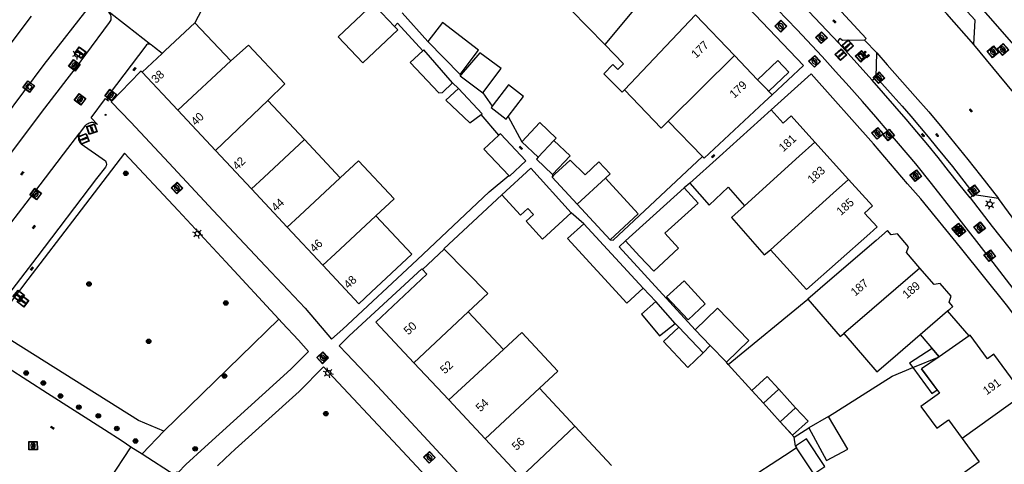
# Model space of a CAD drawing. Header units: metres. Extents: x 93870 to 95789, y 463036 to 464040.
# Tile 298 of 344: x 95510 to 95628, y 463146 to 463200. Entities that reach past the tile are written whole.
import ezdxf
from ezdxf.enums import TextEntityAlignment as Align

# ---------------------------------------------------------------- set-up
doc = ezdxf.new("R2010")
doc.units = ezdxf.units.M
doc.header["$LTSCALE"] = 25.4
for name, color, linetype in [('B_BEBOUWINGSGRENS_0', 1, 'Continuous'), ('B_LUIFEL_1', 200, 'Continuous'), ('B_TUSSENMUUR_0', 7, 'Continuous'), ('G_GRENS_ALGEMEEN_0', 7, 'Continuous'), ('Q_BOOM_0', 3, 'Continuous'), ('Q_BRANDKRAAN_0', 5, 'Continuous'), ('Q_CAI-KAST_0', 10, 'Continuous'), ('Q_INSPECTIE_OF_RIOOLPUT_0', 253, 'Continuous'), ('Q_KOLK_0', 254, 'Continuous'), ('Q_LICHTMAST_0', 2, 'Continuous'), ('Q_OPLAADPAAL_0', 7, 'Continuous'), ('Q_PORTAAL_0', 7, 'Continuous'), ('Q_VERKEERSBORDPAAL_0', 40, 'Continuous'), ('Q_WATERLEIDINGPUT_0', 5, 'Continuous'), ('Q_WEGWIJZER_0', 7, 'Continuous'), ('S_GBKN_SYMBOOL_GV_GROOT_0', 7, 'Continuous'), ('S_GBKN_SYMBOOL_OV_GROOT_0', 7, 'Continuous'), ('T_CULTUURGRENS_0', 76, 'Continuous'), ('T_HEK_0', 57, 'Continuous'), ('V_WEGGRENS_0', 7, 'Continuous'), ('Z_GBKN_HUISNUMMER_0', 252, 'Continuous')]:
    doc.layers.add(name, color=color, linetype=linetype)
doc.layers.add('Q_PAAL_STEEN_0', color=7, linetype='Continuous', true_color=0xa97373)
doc.layers.add('Q_PAALTJE_0', color=7, linetype='Continuous', true_color=0x666666)

# ---------------------------------------------------------------- blocks, each defined once
blk = doc.blocks.new('Q_WEGWIJZER')
for points in [[(-0.5, 0.5), (0.5, 0.5), (0.5, -0.5), (-0.5, -0.5)], [(-0.37, 0.22), (0.36, 0.22), (0.36, -0.21), (-0.37, -0.21)]]:
    blk.add_lwpolyline(points, close=True)
for points in [[(-0.44, 0.46), (0.44, 0.46, -0.414214), (0.46, 0.44), (0.46, -0.44, -0.414214), (0.44, -0.46), (-0.44, -0.46, -0.414214), (-0.46, -0.44), (-0.46, 0.44), (-0.46, 0.44), (-0.46, 0.45), (-0.46, 0.45), (-0.46, 0.45), (-0.46, 0.45), (-0.46, 0.45), (-0.46, 0.45), (-0.46, 0.46), (-0.46, 0.46), (-0.46, 0.46), (-0.45, 0.46), (-0.45, 0.46), (-0.45, 0.46), (-0.45, 0.46), (-0.45, 0.46), (-0.45, 0.46), (-0.44, 0.46), (-0.44, 0.46)], [(-0.29, 0.16), (0.28, 0.16, -0.414214), (0.3, 0.14), (0.3, -0.13, -0.414214), (0.28, -0.16), (-0.29, -0.16, -0.414214), (-0.31, -0.13), (-0.31, 0.14), (-0.31, 0.14), (-0.31, 0.14), (-0.31, 0.14), (-0.31, 0.15), (-0.31, 0.15), (-0.31, 0.15), (-0.3, 0.15), (-0.3, 0.15), (-0.3, 0.15), (-0.3, 0.16), (-0.3, 0.16), (-0.3, 0.16), (-0.3, 0.16), (-0.29, 0.16), (-0.29, 0.16), (-0.29, 0.16), (-0.29, 0.16), (-0.29, 0.16)]]:
    blk.add_lwpolyline(points, format="xyb")
blk = doc.blocks.new('Q_OPLAADPAAL')
for points in [[(-0.5, 0.5), (0.5, 0.5), (0.5, -0.5), (-0.5, -0.5)], [(-0.08, 0.33), (0.07, 0.33), (0.07, -0.33), (-0.08, -0.33)]]:
    blk.add_lwpolyline(points, close=True)
blk.add_lwpolyline([(-0.44, 0.46), (0.44, 0.46, -0.414214), (0.46, 0.44), (0.46, -0.44, -0.414214), (0.44, -0.46), (-0.44, -0.46, -0.414214), (-0.46, -0.44), (-0.46, 0.44), (-0.46, 0.44), (-0.46, 0.45), (-0.46, 0.45), (-0.46, 0.45), (-0.46, 0.45), (-0.46, 0.45), (-0.46, 0.45), (-0.46, 0.46), (-0.46, 0.46), (-0.46, 0.46), (-0.45, 0.46), (-0.45, 0.46), (-0.45, 0.46), (-0.45, 0.46), (-0.45, 0.46), (-0.45, 0.46), (-0.44, 0.46), (-0.44, 0.46)], format="xyb")
blk = doc.blocks.new('Q_CAI-KAST')
for points in [[(-0.5, 0.5), (0.5, 0.5), (0.5, -0.5), (-0.5, -0.5)], [(-0.26, 0.26), (0.25, 0.26), (0.25, 0.19), (-0.26, 0.19)], [(-0.26, 0.11), (0.25, 0.11), (0.25, -0.33), (-0.26, -0.33)]]:
    blk.add_lwpolyline(points, close=True)
blk.add_lwpolyline([(-0.44, 0.46), (0.44, 0.46, -0.414214), (0.46, 0.44), (0.46, -0.44, -0.414214), (0.44, -0.46), (-0.44, -0.46, -0.414214), (-0.46, -0.44), (-0.46, 0.44), (-0.46, 0.44), (-0.46, 0.45), (-0.46, 0.45), (-0.46, 0.45), (-0.46, 0.45), (-0.46, 0.45), (-0.46, 0.45), (-0.46, 0.46), (-0.46, 0.46), (-0.46, 0.46), (-0.45, 0.46), (-0.45, 0.46), (-0.45, 0.46), (-0.45, 0.46), (-0.45, 0.46), (-0.45, 0.46), (-0.44, 0.46), (-0.44, 0.46)], format="xyb")
blk.add_circle((-0.18, -0.03), 0.0354)
blk = doc.blocks.new('Q_LICHTMAST')
for points in [[(-0.26, 0.15), (-0.52, 0.3)], [(0, 0.3), (0, 0.6)], [(0.26, 0.15), (0.52, 0.3)], [(-0.26, -0.15), (-0.52, -0.3)], [(0, -0.3), (0, -0.6)], [(0.26, -0.15), (0.52, -0.3)]]:
    blk.add_lwpolyline(points)
blk.add_circle((0, 0), 0.3)
blk = doc.blocks.new('Q_PORTAAL')
for points in [[(-0.36, 0.2), (-0.21, 0.2), (-0.21, -0.2), (-0.36, -0.2), (-0.36, 0.2)], [(-0.14, 0.19), (0.14, 0.19), (0.14, 0.1), (-0.14, 0.1), (-0.14, 0.19)], [(0.21, 0.2), (0.36, 0.2), (0.36, -0.2), (0.21, -0.2), (0.21, 0.2)]]:
    blk.add_lwpolyline(points)
blk = doc.blocks.new('Q_VERKEERSBORDPAAL')
for points in [[(-0.5, 0.5), (0.5, 0.5), (0.5, -0.5), (-0.5, -0.5)], [(-0.08, 0.33), (0.07, 0.33), (0.07, -0.33), (-0.08, -0.33)]]:
    blk.add_lwpolyline(points, close=True)
blk.add_lwpolyline([(-0.44, 0.46), (0.44, 0.46, -0.414214), (0.46, 0.44), (0.46, -0.44, -0.414214), (0.44, -0.46), (-0.44, -0.46, -0.414214), (-0.46, -0.44), (-0.46, 0.44), (-0.46, 0.44), (-0.46, 0.45), (-0.46, 0.45), (-0.46, 0.45), (-0.46, 0.45), (-0.46, 0.45), (-0.46, 0.45), (-0.46, 0.46), (-0.46, 0.46), (-0.46, 0.46), (-0.45, 0.46), (-0.45, 0.46), (-0.45, 0.46), (-0.45, 0.46), (-0.45, 0.46), (-0.45, 0.46), (-0.44, 0.46), (-0.44, 0.46)], format="xyb")
blk = doc.blocks.new('Q_PAAL_STEEN')
for points in [[(-0.5, 0.5), (0.5, 0.5), (0.5, -0.5), (-0.5, -0.5)], [(-0.08, 0.33), (0.07, 0.33), (0.07, -0.33), (-0.08, -0.33)]]:
    blk.add_lwpolyline(points, close=True)
blk.add_lwpolyline([(-0.44, 0.46), (0.44, 0.46, -0.414214), (0.46, 0.44), (0.46, -0.44, -0.414214), (0.44, -0.46), (-0.44, -0.46, -0.414214), (-0.46, -0.44), (-0.46, 0.44), (-0.46, 0.44), (-0.46, 0.45), (-0.46, 0.45), (-0.46, 0.45), (-0.46, 0.45), (-0.46, 0.45), (-0.46, 0.45), (-0.46, 0.46), (-0.46, 0.46), (-0.46, 0.46), (-0.45, 0.46), (-0.45, 0.46), (-0.45, 0.46), (-0.45, 0.46), (-0.45, 0.46), (-0.45, 0.46), (-0.44, 0.46), (-0.44, 0.46)], format="xyb")
blk = doc.blocks.new('Q_PAALTJE')
at = {"color": 251, "true_color": 0x666666, "xscale": 0.1, "yscale": 0.1, "zscale": 0.01}
blk.add_blockref('Q_PAAL_STEEN', (0, 0), dxfattribs=at)
blk = doc.blocks.new('Q_KOLK')
blk.add_lwpolyline([(-0.5, 0.5), (0.5, 0.5), (0.5, -0.5), (-0.5, -0.5)], close=True)
for points in [[(-0.44, 0.46), (0.44, 0.46, -0.414214), (0.46, 0.44), (0.46, -0.44, -0.414214), (0.44, -0.46), (-0.44, -0.46, -0.414214), (-0.46, -0.44), (-0.46, 0.44, -0.414214), (-0.44, 0.46)], [(-0.34, 0.1, 0.380426), (-0.28, -0.18)], [(-0.01, 0.27, 0.240218), (-0.34, 0.1)], [(-0.19, 0.04, 0.853344), (-0.19, -0.03)], [(0.33, 0.11, 0.240191), (-0.01, 0.27)], [(0.18, -0.03, 0.849746), (0.18, 0.04)], [(0.27, -0.18, 0.380426), (0.33, 0.11)], [(-0.28, -0.18, 0.148452), (0.01, -0.26)], [(0.01, -0.26, 0.131742), (0.27, -0.18)]]:
    blk.add_lwpolyline(points, format="xyb")
for points in [[(-0.19, 0.04), (0.18, 0.04)], [(0.18, -0.03), (-0.19, -0.03)]]:
    blk.add_lwpolyline(points)
blk = doc.blocks.new('Q_WATERLEIDINGPUT')
blk.add_lwpolyline([(-0.5, 0.5), (0.5, 0.5), (0.5, -0.5), (-0.5, -0.5)], close=True)
for points in [[(-0.44, 0.46), (0.44, 0.46, -0.414214), (0.46, 0.44), (0.46, -0.44, -0.414214), (0.44, -0.46), (-0.44, -0.46, -0.414214), (-0.46, -0.44), (-0.46, 0.44), (-0.46, 0.44), (-0.46, 0.45), (-0.46, 0.45), (-0.46, 0.45), (-0.46, 0.45), (-0.46, 0.45), (-0.46, 0.45), (-0.46, 0.46), (-0.46, 0.46), (-0.46, 0.46), (-0.45, 0.46), (-0.45, 0.46), (-0.45, 0.46), (-0.45, 0.46), (-0.45, 0.46), (-0.45, 0.46), (-0.44, 0.46), (-0.44, 0.46)], [(-0.34, 0.1, 0.380426), (-0.28, -0.18)], [(-0.01, 0.27, 0.240218), (-0.34, 0.1)], [(-0.19, 0.04, 0.853344), (-0.19, -0.03)], [(0.33, 0.11, 0.240191), (-0.01, 0.27)], [(0.18, -0.03, 0.849746), (0.18, 0.04)], [(0.27, -0.18, 0.380426), (0.33, 0.11)], [(-0.28, -0.18, 0.148452), (0.01, -0.26)], [(0.01, -0.26, 0.131742), (0.27, -0.18)]]:
    blk.add_lwpolyline(points, format="xyb")
for points in [[(-0.19, 0.04), (0.18, 0.04)], [(0.18, -0.03), (-0.19, -0.03)]]:
    blk.add_lwpolyline(points)
blk = doc.blocks.new('Q_INSPECTIE_OF_RIOOLPUT')
blk.add_lwpolyline([(-0.5, 0.5), (0.5, 0.5), (0.5, -0.5), (-0.5, -0.5)], close=True)
for points in [[(-0.44, 0.46), (0.44, 0.46, -0.414214), (0.46, 0.44), (0.46, -0.44, -0.414214), (0.44, -0.46), (-0.44, -0.46, -0.414214), (-0.46, -0.44), (-0.46, 0.44), (-0.46, 0.44), (-0.46, 0.45), (-0.46, 0.45), (-0.46, 0.45), (-0.46, 0.45), (-0.46, 0.45), (-0.46, 0.45), (-0.46, 0.46), (-0.46, 0.46), (-0.46, 0.46), (-0.45, 0.46), (-0.45, 0.46), (-0.45, 0.46), (-0.45, 0.46), (-0.45, 0.46), (-0.45, 0.46), (-0.44, 0.46), (-0.44, 0.46)], [(-0.34, 0.1, 0.380426), (-0.28, -0.18)], [(-0.01, 0.27, 0.240218), (-0.34, 0.1)], [(-0.19, 0.04, 0.853344), (-0.19, -0.03)], [(0.33, 0.11, 0.240191), (-0.01, 0.27)], [(0.18, -0.03, 0.849746), (0.18, 0.04)], [(0.27, -0.18, 0.380426), (0.33, 0.11)], [(-0.28, -0.18, 0.148452), (0.01, -0.26)], [(0.01, -0.26, 0.131742), (0.27, -0.18)]]:
    blk.add_lwpolyline(points, format="xyb")
for points in [[(-0.19, 0.04), (0.18, 0.04)], [(0.18, -0.03), (-0.19, -0.03)]]:
    blk.add_lwpolyline(points)
blk = doc.blocks.new('Q_BRANDKRAAN')
blk.add_lwpolyline([(-0.5, 0.5), (0.5, 0.5), (0.5, -0.5), (-0.5, -0.5)], close=True)
for points in [[(-0.44, 0.46), (0.44, 0.46, -0.414214), (0.46, 0.44), (0.46, -0.44, -0.414214), (0.44, -0.46), (-0.44, -0.46, -0.414214), (-0.46, -0.44), (-0.46, 0.44), (-0.46, 0.44), (-0.46, 0.45), (-0.46, 0.45), (-0.46, 0.45), (-0.46, 0.45), (-0.46, 0.45), (-0.46, 0.45), (-0.46, 0.46), (-0.46, 0.46), (-0.46, 0.46), (-0.45, 0.46), (-0.45, 0.46), (-0.45, 0.46), (-0.45, 0.46), (-0.45, 0.46), (-0.45, 0.46), (-0.44, 0.46), (-0.44, 0.46)], [(-0.34, 0.1, 0.380426), (-0.28, -0.18)], [(-0.01, 0.27, 0.240218), (-0.34, 0.1)], [(-0.19, 0.04, 0.853344), (-0.19, -0.03)], [(0.33, 0.11, 0.240191), (-0.01, 0.27)], [(0.18, -0.03, 0.849746), (0.18, 0.04)], [(0.27, -0.18, 0.380426), (0.33, 0.11)], [(-0.28, -0.18, 0.148452), (0.01, -0.26)], [(0.01, -0.26, 0.131742), (0.27, -0.18)]]:
    blk.add_lwpolyline(points, format="xyb")
for points in [[(-0.19, 0.04), (0.18, 0.04)], [(0.18, -0.03), (-0.19, -0.03)]]:
    blk.add_lwpolyline(points)
blk = doc.blocks.new('Q_BOOM')
for radius in [0.27, 0.18, 0.09]:
    blk.add_circle((0, 0), radius)
blk = doc.blocks.new('S_GBKN_SYMBOOL_GV_GROOT')
for points in [[(-0.1875, 0.03125), (-0.09375, 0.09375)], [(-0.1875, -0.0625), (0.0625, 0.09375)], [(-0.1875, 0.09375), (0.125, -0.09375)], [(-0.1875, 0), (-0.03125, -0.09375)], [(-0.125, -0.09375), (0.1875, 0.09375)], [(-0.0625, 0.09375), (0.1875, -0.0625)], [(0.03125, -0.09375), (0.1875, 0)], [(0.09375, 0.09375), (0.1875, 0.03125)]]:
    blk.add_lwpolyline(points)
blk = doc.blocks.new('S_GBKN_SYMBOOL_OV_GROOT')
for points in [[(-0.21875, 0.0625), (0.21875, 0.0625)], [(-0.21875, 0), (0.21875, 0)], [(-0.1875, 0.0625), (-0.1875, 0)], [(-0.125, 0.09375), (-0.125, 0.0625)], [(-0.125, 0), (-0.125, -0.0625)], [(-0.0625, 0.0625), (-0.0625, 0)], [(0, 0.09375), (0, 0.0625)], [(0, 0), (0, -0.0625)], [(0.0625, 0.0625), (0.0625, 0)], [(0.125, 0.09375), (0.125, 0.0625)], [(0.125, 0), (0.125, -0.0625)], [(0.1875, 0.0625), (0.1875, 0)], [(-0.21875, -0.0625), (0.21875, -0.0625)], [(-0.1875, -0.0625), (-0.1875, -0.09375)], [(-0.0625, -0.0625), (-0.0625, -0.09375)], [(0.0625, -0.0625), (0.0625, -0.09375)], [(0.1875, -0.0625), (0.1875, -0.09375)]]:
    blk.add_lwpolyline(points)

msp = doc.modelspace()

# ---------------------------------------------------------------- linework, layer by layer
at = {"layer": 'B_BEBOUWINGSGRENS_0'}
for p, q in [((95554.53, 463198.74), (95552.25, 463201.16)), ((95575.68, 463200.76), (95579.74, 463196.59)), ((95507.17, 463194.98), (95510.96, 463200)), ((95595.28, 463195.28), (95590.62, 463200.15)), ((95534.87, 463194.61), (95530.57, 463199.2)), ((95558.51, 463196.94), (95562.37, 463193)), ((95526.63, 463195.51), (95524.23, 463193.27)), ((95598.06, 463192.36), (95595.28, 463195.28)), ((95565.1, 463190.8), (95567.3, 463193.71)), ((95524.23, 463193.27), (95528.51, 463188.69)), ((95562.4, 463192.81), (95565.1, 463190.8)), ((95598.66, 463191.74), (95598.06, 463192.36)), ((95599.79, 463190.56), (95598.66, 463191.74)), ((95598.84, 463189.67), (95599.79, 463190.56)), ((95543.7, 463185.18), (95539.3, 463189.88)), ((95528.51, 463188.69), (95533.05, 463183.85)), ((95587.35, 463187.39), (95591.47, 463183.13)), ((95548, 463180.59), (95543.7, 463185.18)), ((95573.63, 463185.04), (95571.76, 463183.04)), ((95608.98, 463180.38), (95604.91, 463184.87)), ((95533.05, 463183.85), (95537.37, 463179.24)), ((95573.42, 463180.66), (95576.41, 463177.41)), ((95537.37, 463179.24), (95541.65, 463174.66)), ((95589.26, 463179.39), (95582.22, 463173.02)), ((95552.27, 463176.02), (95554.47, 463178.07)), ((95576.41, 463177.41), (95580.36, 463173.12)), ((95556.59, 463171.41), (95552.27, 463176.02)), ((95584.32, 463167.34), (95577.21, 463175.07)), ((95541.65, 463174.66), (95545.92, 463170.1)), ((95560.47, 463172.01), (95557.87, 463169.56)), ((95588.17, 463163.08), (95585.86, 463165.75)), ((95567.58, 463159.96), (95563.36, 463164.49)), ((95617.55, 463161.77), (95620.84, 463164.6)), ((95623.43, 463161.6), (95620.84, 463164.6)), ((95591.52, 463159.56), (95588.63, 463162.65)), ((95590.56, 463162.34), (95592.37, 463160.46)), ((95617.55, 463161.77), (95619.83, 463159.11)), ((95623.43, 463161.6), (95619.83, 463159.11)), ((95592.37, 463160.46), (95594.32, 463158.44)), ((95556.84, 463158.37), (95561.01, 463153.92)), ((95619.83, 463159.11), (95617.74, 463157.67)), ((95576.15, 463150.78), (95571.9, 463155.33)), ((95597.35, 463155.06), (95598.75, 463153.52)), ((95602.62, 463152.99), (95600.6, 463155.21)), ((95561.01, 463153.92), (95565.38, 463149.25)), ((95598.75, 463153.52), (95600.77, 463151.31)), ((95600.77, 463151.31), (95602.62, 463152.99)), ((95606.58, 463151.94), (95604.2, 463150.56)), ((95580.53, 463146.07), (95576.15, 463150.78)), ((95565.38, 463149.25), (95569.66, 463144.67)), ((95602.59, 463148.38), (95602.72, 463148.18))]:
    msp.add_line(p, q, dxfattribs=at)
for points in [[(95552.25, 463201.16), (95551.95, 463201.47), (95547.77, 463197.52), (95550.73, 463194.39), (95554.91, 463198.34), (95554.53, 463198.74)], [(95530.57, 463199.2), (95527.01, 463195.87), (95526.63, 463195.51)], [(95562.37, 463193), (95564.59, 463195.92), (95560.25, 463199.23), (95558.51, 463196.94)], [(95539.3, 463189.88), (95541.36, 463191.86), (95536.99, 463196.51), (95534.87, 463194.61)], [(95561.48, 463191.98), (95558.02, 463195.95), (95557.9, 463195.84)], [(95579.74, 463196.59), (95581.99, 463194.28), (95581.29, 463193.59), (95580.71, 463194.18), (95579.6, 463193.05), (95581.83, 463190.87), (95582.08, 463191.15)], [(95557.9, 463195.84), (95556.39, 463194.41), (95559.82, 463190.79), (95560.27, 463190.82), (95561.48, 463191.98)], [(95567.3, 463193.71), (95564.73, 463195.6), (95562.5, 463193), (95562.4, 463192.81)], [(95562.17, 463191.31), (95560.67, 463189.91), (95563.54, 463187.17), (95564.91, 463188.17)], [(95564.91, 463188.17), (95565.04, 463188.27), (95562.17, 463191.31)], [(95568.15, 463187.95), (95569.99, 463190.35), (95568.19, 463191.73), (95566.23, 463189.17)], [(95582.08, 463191.15), (95586.51, 463186.55), (95587.35, 463187.39)], [(95566.23, 463189.17), (95566.1, 463189), (95567.89, 463187.62), (95568.15, 463187.95)], [(95591.47, 463183.13), (95591.66, 463182.93), (95598.84, 463189.67)], [(95599.67, 463188.75), (95593.48, 463183.15), (95589.92, 463179.93)], [(95604.91, 463184.87), (95602.07, 463188.01), (95601.12, 463187.14), (95599.67, 463188.75)], [(95567.04, 463185.7), (95565.24, 463184), (95568.22, 463180.84)], [(95568.22, 463180.84), (95568.3, 463180.76), (95570.27, 463182.62), (95567.21, 463185.86), (95567.04, 463185.7)], [(95573.48, 463180.99), (95575.57, 463183.23), (95573.63, 463185.04)], [(95571.76, 463183.04), (95571.54, 463182.81), (95573.48, 463180.99)], [(95554.47, 463178.07), (95550.19, 463182.63), (95548, 463180.59)], [(95579.81, 463180.53), (95580.38, 463181.06), (95579.02, 463182.49), (95577.37, 463180.94), (95575.58, 463182.68), (95573.74, 463181.01), (95573.42, 463180.66)], [(95575.71, 463176.38), (95570.85, 463181.72), (95567.37, 463178.55)], [(95580.36, 463173.12), (95583.75, 463176.25), (95579.81, 463180.53)], [(95589.92, 463179.93), (95592.26, 463177.31), (95594.54, 463179.45), (95596.51, 463177.2)], [(95612.42, 463174.7), (95610.89, 463176.34), (95611.85, 463177.21), (95608.98, 463180.38)], [(95567.37, 463178.55), (95569.61, 463176.1), (95570.5, 463176.9), (95571.17, 463176.17), (95570.29, 463175.36), (95572.26, 463173.2), (95575.71, 463176.38)], [(95582.22, 463173.02), (95583.89, 463171.18), (95585.61, 463169.39), (95588.56, 463172.15), (95586.93, 463173.93), (95590.93, 463177.55), (95589.26, 463179.39)], [(95596.51, 463177.2), (95594.92, 463175.82), (95598.86, 463171.32), (95599.6, 463171.94)], [(95577.21, 463175.07), (95575.26, 463173.28), (95582.37, 463165.55), (95584.32, 463167.34)], [(95599.6, 463171.94), (95603.91, 463167.18), (95611.53, 463173.91), (95612.42, 463174.7)], [(95617.53, 463169.74), (95615.92, 463171.61), (95616.17, 463172.31), (95614.86, 463173.85), (95614.09, 463173.73), (95613.66, 463174.24), (95612.27, 463173.04), (95606.45, 463168.04), (95604.1, 463166.02)], [(95545.92, 463170.1), (95550.25, 463165.47), (95551.71, 463166.84), (95556.59, 463171.41)], [(95563.36, 463164.49), (95565.7, 463166.68), (95560.47, 463172.01)], [(95557.87, 463169.56), (95558.4, 463169.01), (95552.26, 463163.27), (95556.84, 463158.37)], [(95620.84, 463164.6), (95621.1, 463164.82), (95621.48, 463165.15), (95621.04, 463165.66), (95621.29, 463166.37), (95619.97, 463167.9), (95619.23, 463167.76), (95617.53, 463169.74)], [(95587.15, 463166.28), (95589.72, 463163.55), (95591.79, 463165.45), (95589.26, 463168.21), (95587.15, 463166.28)], [(95585.86, 463165.75), (95584.14, 463164.23), (95586.3, 463161.62), (95588.17, 463163.08)], [(95604.1, 463166.02), (95607.96, 463161.53), (95608.39, 463161.9)], [(95594.32, 463158.44), (95597.02, 463161.05), (95593.26, 463164.95), (95590.56, 463162.34)], [(95571.9, 463155.33), (95574.1, 463157.37), (95569.78, 463162.01), (95567.58, 463159.96)], [(95588.63, 463162.65), (95586.78, 463160.92), (95589.68, 463157.82), (95591.52, 463159.56)], [(95608.39, 463161.9), (95612.35, 463157.3), (95614.27, 463158.95), (95617.55, 463161.77)], [(95629.94, 463154.58), (95626.41, 463159.42), (95625.62, 463158.84), (95623.55, 463161.68), (95623.43, 463161.6)], [(95617.74, 463157.67), (95619.86, 463154.75), (95617.66, 463153.14), (95619.57, 463150.52), (95620.97, 463151.54), (95622.61, 463149.28)], [(95600.6, 463155.21), (95599.2, 463156.74), (95597.35, 463155.06)], [(95604.2, 463150.56), (95606.32, 463146.64), (95608.88, 463148.02), (95606.58, 463151.94)], [(95604.79, 463145.04), (95606.12, 463145.92), (95603.92, 463149.26), (95602.59, 463148.38)], [(95622.61, 463149.28), (95624.64, 463146.49), (95622.77, 463145.12), (95624.24, 463143.11)], [(95602.72, 463148.18), (95602.07, 463147.75), (95595.83, 463143.65)]]:
    msp.add_lwpolyline(points, dxfattribs=at)
at = {"layer": 'B_LUIFEL_1'}
for p, q in [((95598.66, 463191.74), (95599.4, 463190.97)), ((95569.78, 463184.9), (95571.76, 463183.04)), ((95619.83, 463159.11), (95619, 463160.08)), ((95600.77, 463151.31), (95602.26, 463149.68))]:
    msp.add_line(p, q, dxfattribs=at)
for points in [[(95599.4, 463190.97), (95601.8, 463193.28), (95600.47, 463194.67), (95598.06, 463192.36)], [(95598.06, 463192.36), (95598.06, 463192.36), (95598.66, 463191.74)], [(95573.63, 463185.04), (95573.92, 463185.35), (95571.94, 463187.21), (95569.78, 463184.9)], [(95619, 463160.08), (95616.28, 463158.35), (95616.67, 463157.8)], [(95616.67, 463157.8), (95618.94, 463154.68), (95619.58, 463155.14), (95617.74, 463157.67)], [(95602.26, 463149.68), (95604.11, 463151.37), (95602.62, 463152.99)]]:
    msp.add_lwpolyline(points, dxfattribs=at)
at = {"layer": 'B_TUSSENMUUR_0'}
for p, q in [((95590.62, 463200.15), (95582.08, 463191.15)), ((95587.35, 463187.39), (95595.28, 463195.28)), ((95534.87, 463194.61), (95528.51, 463188.69)), ((95533.05, 463183.85), (95539.3, 463189.88)), ((95579.81, 463180.53), (95576.41, 463177.41)), ((95563.36, 463164.49), (95556.84, 463158.37)), ((95567.58, 463159.96), (95561.01, 463153.92)), ((95565.38, 463149.25), (95571.9, 463155.33)), ((95600.6, 463155.21), (95598.75, 463153.52)), ((95629.94, 463154.58), (95622.61, 463149.28)), ((95576.15, 463150.78), (95569.66, 463144.67)), ((95604.79, 463145.04), (95602.72, 463148.18))]:
    msp.add_line(p, q, dxfattribs=at)
for points in [[(95586.38, 463204.59), (95584.77, 463202.65), (95579.74, 463196.59)], [(95543.7, 463185.18), (95538.83, 463180.61), (95537.37, 463179.24)], [(95596.51, 463177.2), (95603.04, 463183.16), (95604.91, 463184.87)], [(95541.65, 463174.66), (95543.12, 463176.03), (95548, 463180.59)], [(95608.98, 463180.38), (95607.13, 463178.72), (95600.44, 463172.7), (95599.6, 463171.94)], [(95552.27, 463176.02), (95547.39, 463171.46), (95545.92, 463170.1)], [(95617.53, 463169.74), (95610.31, 463163.55), (95608.39, 463161.9)]]:
    msp.add_lwpolyline(points, dxfattribs=at)
at = {"layer": 'G_GRENS_ALGEMEEN_0'}
for p, q in [((95594.53, 463158.16), (95594.32, 463158.44)), ((95597.35, 463155.06), (95594.53, 463158.16)), ((95602.45, 463149.47), (95600.77, 463151.31)), ((95602.59, 463148.38), (95602.45, 463149.47))]:
    msp.add_line(p, q, dxfattribs=at)
at = {"layer": 'T_CULTUURGRENS_0'}
for p, q in [((95607.79, 463196.75), (95611.8, 463192.32)), ((95612.36, 463195.58), (95610.87, 463197.1)), ((95612.29, 463192.67), (95612.36, 463195.58)), ((95626.96, 463178.08), (95624.02, 463178.55)), ((95540.62, 463163.6), (95526.84, 463150.19)), ((95526.84, 463150.19), (95524.25, 463147.44))]:
    msp.add_line(p, q, dxfattribs=at)
for points in [[(95610.87, 463197.1), (95608.25, 463197.05), (95607.91, 463197.29), (95607.69, 463197.03), (95607.79, 463196.75)], [(95611.8, 463192.32), (95611.99, 463192.47), (95612.13, 463192.58), (95612.29, 463192.67)], [(95624.02, 463178.55), (95623.92, 463178.47), (95623.8, 463178.4), (95623.55, 463178.16)], [(95623.55, 463178.16), (95626.2, 463174.75), (95629.1, 463171.07)], [(95630.2, 463173.65), (95630.19, 463173.67), (95630.12, 463173.77), (95626.96, 463178.08)], [(95526.84, 463150.19), (95523.8, 463151.45), (95506.1, 463162.59)]]:
    msp.add_lwpolyline(points, dxfattribs=at)
at = {"layer": 'T_HEK_0'}
for p, q in [((95532.18, 463202.31), (95530.57, 463199.2)), ((95591.47, 463183.13), (95580.74, 463173.08)), ((95589.92, 463179.93), (95589.26, 463179.39)), ((95582.22, 463173.02), (95581.47, 463172.31)), ((95584.32, 463167.34), (95585.86, 463165.75)), ((95594.53, 463158.16), (95604.1, 463166.02)), ((95592.37, 463160.46), (95591.52, 463159.56)), ((95616.67, 463157.8), (95619.83, 463159.11)), ((95602.45, 463149.47), (95604.2, 463150.56))]:
    msp.add_line(p, q, dxfattribs=at)
msp.add_lwpolyline([(95606.58, 463151.94), (95614.22, 463156.78), (95616.67, 463157.8)], dxfattribs=at)
at = {"layer": 'V_WEGGRENS_0'}
for p, q in [((95607.79, 463196.75), (95603.49, 463201.3)), ((95555.43, 463200.4), (95558.51, 463196.94)), ((95623.98, 463196.57), (95624.17, 463199.5)), ((95599.79, 463190.56), (95603.57, 463194.07)), ((95562.37, 463193), (95562.4, 463192.81)), ((95604.5, 463193.06), (95599.67, 463188.75)), ((95562.17, 463191.31), (95561.48, 463191.98)), ((95565.1, 463190.8), (95566.23, 463189.17)), ((95567.04, 463185.7), (95564.91, 463188.17)), ((95568.15, 463187.95), (95569.78, 463184.9)), ((95573.48, 463180.99), (95573.42, 463180.66)), ((95577.21, 463175.07), (95575.71, 463176.38)), ((95580.36, 463173.12), (95580.74, 463173.08)), ((95581.47, 463172.31), (95590.56, 463162.34)), ((95588.63, 463162.65), (95588.17, 463163.08)), ((95522.88, 463148.31), (95520.19, 463144.23)), ((95522.88, 463148.31), (95524.25, 463147.44)), ((95524.25, 463147.44), (95528.19, 463144.91))]:
    msp.add_line(p, q, dxfattribs=at)
for points in [[(95624.17, 463199.5), (95614.8, 463209.68), (95609.22, 463215.43), (95603.6, 463221.16), (95598.6, 463226.06), (95592.47, 463231.8), (95589.73, 463231.66)], [(95623.98, 463196.57), (95620.74, 463200.27), (95617.2, 463204.18), (95614.95, 463206.58), (95612.69, 463208.96), (95610.42, 463211.34), (95608.14, 463213.7), (95605.84, 463216.05), (95603.52, 463218.39), (95601.19, 463220.7), (95598.83, 463223), (95596.47, 463225.29), (95594.08, 463227.56), (95589.73, 463231.66)], [(95631.52, 463163.66), (95626.3, 463170.4), (95621.68, 463176.38), (95618.92, 463179.9), (95617.05, 463182.27), (95613.82, 463186.07), (95612.24, 463187.91), (95610.65, 463189.74), (95609.04, 463191.56), (95607.42, 463193.36), (95605.79, 463195.16), (95602.75, 463198.4), (95599.29, 463202.02), (95596.78, 463204.62), (95594.23, 463207.18), (95591.65, 463209.71), (95589.04, 463212.2), (95586.39, 463214.66), (95582.66, 463217.99), (95578.86, 463221.23)], [(95603.57, 463194.07), (95592.78, 463205.41), (95586.35, 463211.78), (95581.32, 463216.6), (95577.55, 463219.86)], [(95617.02, 463209.7), (95623.62, 463202.44), (95626.85, 463198.74)], [(95605.49, 463203.08), (95605.65, 463203.21), (95611.1, 463197.31), (95610.87, 463197.1)], [(95493.91, 463169.47), (95500.32, 463178.03), (95507.6, 463187.62), (95512.51, 463194.17), (95518.35, 463201.72), (95518.49, 463201.79)], [(95496.5, 463167.55), (95496.92, 463168.12), (95498.04, 463169.66), (95503.33, 463176.65), (95507.11, 463181.68), (95512.57, 463188.94), (95515.24, 463192.44), (95516.35, 463193.88), (95517.49, 463195.4), (95520.33, 463199.21), (95520.42, 463199.35), (95520.51, 463199.53), (95520.53, 463199.72), (95520.53, 463199.92), (95520.47, 463200.15), (95520.38, 463200.3), (95520.28, 463200.44), (95520.13, 463200.57)], [(95525.26, 463196.6), (95522.48, 463198.75), (95520.13, 463200.57)], [(95557.9, 463195.84), (95554.88, 463199.16), (95554.53, 463198.74)], [(95626.85, 463198.74), (95628.77, 463196.55), (95630.64, 463194.3), (95630.85, 463194.46)], [(95525.26, 463196.6), (95525.17, 463196.63), (95525.03, 463196.64), (95524.88, 463196.62), (95524.77, 463196.54), (95524.68, 463196.44), (95520.28, 463190.64), (95520.13, 463190.45), (95520.05, 463190.29), (95520.03, 463190.17), (95520.07, 463190.02), (95520.12, 463189.91), (95520.21, 463189.82)], [(95526.63, 463195.51), (95525.74, 463196.23), (95525.31, 463196.56), (95525.26, 463196.6)], [(95638.05, 463179.33), (95631.02, 463188.04), (95623.98, 463196.57)], [(95612.36, 463195.58), (95613.62, 463194.14), (95616.98, 463190.35), (95618.58, 463188.48), (95620.17, 463186.6), (95621.73, 463184.7), (95623.27, 463182.78), (95624.8, 463180.84), (95626.96, 463178.08)], [(95524.23, 463193.27), (95524.11, 463193.39), (95524, 463193.29), (95520.52, 463189.69)], [(95640.92, 463147.71), (95638.48, 463151.12), (95636.17, 463154.27), (95631.14, 463161.01), (95628.08, 463165.12), (95622.39, 463172.2), (95617.63, 463178.05), (95616.06, 463179.86), (95611.95, 463184.67), (95604.5, 463193.06)], [(95612.29, 463192.67), (95614.33, 463190.37), (95615.39, 463189.17), (95616.43, 463187.96), (95617.47, 463186.74), (95618.5, 463185.51), (95619.53, 463184.27), (95621.42, 463181.94), (95623.87, 463178.77), (95624.02, 463178.55)], [(95623.55, 463178.16), (95622.18, 463179.85), (95620.96, 463181.43), (95619.72, 463183), (95618.46, 463184.55), (95617.17, 463186.08), (95615.87, 463187.6), (95611.8, 463192.32)], [(95518.89, 463186.97), (95518.14, 463187.76), (95519.86, 463190.1), (95520.21, 463189.82)], [(95520.52, 463189.69), (95522.87, 463187.26), (95527.45, 463182.39), (95532.76, 463176.66), (95539.02, 463169.97), (95543.78, 463164.95), (95546.97, 463161.23)], [(95516.76, 463185.96), (95516.76, 463185.97), (95516.85, 463186.07), (95517.49, 463186.88), (95517.6, 463187.01), (95517.76, 463187.11), (95517.9, 463187.17), (95518.03, 463187.22), (95518.17, 463187.24), (95518.32, 463187.24), (95518.42, 463187.22), (95518.55, 463187.18), (95518.68, 463187.13), (95518.8, 463187.06), (95518.89, 463186.97)], [(95502.58, 463167.4), (95507.59, 463173.93), (95511.27, 463178.72), (95514.81, 463183.41), (95514.81, 463183.41), (95516.76, 463185.96)], [(95516.76, 463185.96), (95516.7, 463185.85), (95516.64, 463185.69), (95516.61, 463185.53), (95516.59, 463185.36), (95516.62, 463185.18), (95516.7, 463184.99), (95516.78, 463184.83), (95516.93, 463184.67), (95519.86, 463182.61), (95519.94, 463182.39), (95519.97, 463182.21), (95519.94, 463182.03), (95519.85, 463181.84), (95518.78, 463180.5), (95511.6, 463171.04), (95507.14, 463165.25)], [(95522.11, 463183.55), (95516.4, 463176.06), (95510.53, 463168.39), (95506.48, 463163.08), (95506.1, 463162.59)], [(95540.62, 463163.6), (95534.28, 463170.51), (95528.55, 463176.64), (95522.11, 463183.55)], [(95546.97, 463161.23), (95548.31, 463162.4), (95557.21, 463170.75), (95565.85, 463178.88), (95568.22, 463180.84)], [(95567.37, 463178.55), (95560.41, 463172.07), (95560.47, 463172.01)], [(95557.87, 463169.56), (95557.8, 463169.64), (95549.08, 463161.62), (95547.88, 463160.42)], [(95528.19, 463144.91), (95528.28, 463145.05), (95528.44, 463145.28), (95528.55, 463145.2), (95529.5, 463146.16), (95531.76, 463148.27), (95542.09, 463157.63), (95544.2, 463159.73), (95542.98, 463161.1), (95541.02, 463163.17), (95540.62, 463163.6)], [(95547.88, 463160.42), (95548.8, 463159.44), (95552.47, 463155.58), (95562.04, 463145.27), (95571.07, 463135.68), (95574.35, 463131.41), (95574.78, 463131.77), (95575.63, 463130.85)], [(95507.11, 463158.46), (95508.19, 463157.79), (95512.88, 463154.75), (95519.71, 463150.38), (95521.83, 463149.01), (95522.88, 463148.31)], [(95571.68, 463127.9), (95572.15, 463129.82), (95570.17, 463132), (95563.34, 463139.32), (95554.92, 463148.37), (95546, 463157.91), (95543.08, 463154.94), (95535.4, 463148.02), (95534.19, 463146.89), (95533.3, 463146.01)]]:
    msp.add_lwpolyline(points, dxfattribs=at)

# ---------------------------------------------------------------- block references
at = {"layer": 'Q_BOOM_0'}
for p, rotation in [((95522.28, 463181.11), 132.9718811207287), ((95517.86, 463167.84), 52.54561699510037), ((95534.28, 463165.55), 132.5509602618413), ((95525.03, 463160.95), 147.8171483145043), ((95510.33, 463157.15), 147.0851502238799), ((95534.11, 463156.8), 44.20351564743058), ((95512.39, 463155.96), 147.0851502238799), ((95514.44, 463154.4), 147.3650346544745), ((95516.64, 463153.05), 147.3650346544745), ((95518.98, 463152.01), 147.3650346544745), ((95546.28, 463152.28), 133.0729662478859), ((95521.2, 463150.5), 147.107050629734), ((95523.45, 463149), 147.2902573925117), ((95530.61, 463148.06), 43.03499608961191)]:
    msp.add_blockref('Q_BOOM', p, dxfattribs=dict(at, rotation=rotation))
at = {"layer": 'Q_BRANDKRAAN_0'}
for p, rotation in [((95528.42, 463179.36), 132.8113514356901), ((95558.7, 463147.02), 132.8637760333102)]:
    msp.add_blockref('Q_BRANDKRAAN', p, dxfattribs=dict(at, rotation=rotation))
at = {"layer": 'Q_CAI-KAST_0', "rotation": 53.15249554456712}
msp.add_blockref('Q_CAI-KAST', (95510.65, 463191.54), dxfattribs=at)
at = {"layer": 'Q_INSPECTIE_OF_RIOOLPUT_0'}
for p, rotation in [((95605.72, 463197.4), 133.368967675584), ((95626.29, 463195.7), 129.5136375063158), ((95516.8, 463190), 53.56385427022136), ((95624.68, 463174.6), 127.8063492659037), ((95545.89, 463158.98), 133.0729662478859), ((95511.17, 463148.42), 90.12374879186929)]:
    msp.add_blockref('Q_INSPECTIE_OF_RIOOLPUT', p, dxfattribs=dict(at, rotation=rotation))
at = {"layer": 'Q_KOLK_0'}
for p, rotation in [((95516.11, 463194.07), 53.27512405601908), ((95612.61, 463192.6), 131.7265015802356), ((95520.48, 463190.5), 52.80924430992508), ((95613.77, 463185.73), 130.3969258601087), ((95623.99, 463179.03), 127.6515066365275), ((95511.48, 463178.62), 52.99747347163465), ((95625.91, 463171.24), 127.6906935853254)]:
    msp.add_blockref('Q_KOLK', p, dxfattribs=dict(at, rotation=rotation))
at = {"layer": 'Q_LICHTMAST_0'}
for p, rotation in [((95516.46, 463195.38), 53.2751240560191), ((95625.9, 463177.41), 170.8480836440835), ((95530.9, 463173.89), 133.048368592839), ((95546.57, 463157.17), 133.0729662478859)]:
    msp.add_blockref('Q_LICHTMAST', p, dxfattribs=dict(at, rotation=rotation))
at = {"layer": 'Q_OPLAADPAAL_0', "rotation": 52.6696982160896}
msp.add_blockref('Q_OPLAADPAAL', (95509.45, 463166.41), dxfattribs=at)
at = {"layer": 'Q_PAAL_STEEN_0'}
for p, rotation in [((95518.21, 463186.42), 18.81606813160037), ((95517.24, 463185.26), 112.5770269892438)]:
    msp.add_blockref('Q_PAAL_STEEN', p, dxfattribs=dict(at, rotation=rotation))
at = {"layer": 'Q_PAALTJE_0', "rotation": 53.56385427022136}
msp.add_blockref('Q_PAALTJE', (95519.87, 463188.13), dxfattribs=at)
at = {"layer": 'Q_PORTAAL_0', "rotation": 134.4862356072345}
msp.add_blockref('Q_PORTAAL', (95611.07, 463195.39), dxfattribs=at)
at = {"layer": 'Q_VERKEERSBORDPAAL_0'}
for p, rotation in [((95608.87, 463196.44), 132.1440286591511), ((95516.81, 463195.59), 53.2751240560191), ((95608.05, 463195.36), 132.1440286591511), ((95509.94, 463165.77), 52.6696982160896)]:
    msp.add_blockref('Q_VERKEERSBORDPAAL', p, dxfattribs=dict(at, rotation=rotation))
at = {"layer": 'Q_WATERLEIDINGPUT_0'}
for p, rotation in [((95600.85, 463198.78), 133.6504971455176), ((95627.48, 463195.98), 131.0969796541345), ((95604.89, 463194.55), 133.267057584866), ((95612.44, 463185.91), 130.585921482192), ((95617.03, 463180.84), 128.3426871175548), ((95622.07, 463174.42), 127.6906935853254), ((95622.32, 463174.21), 127.6906935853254)]:
    msp.add_blockref('Q_WATERLEIDINGPUT', p, dxfattribs=dict(at, rotation=rotation))
at = {"layer": 'Q_WEGWIJZER_0', "rotation": 132.1440286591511}
msp.add_blockref('Q_WEGWIJZER', (95610.47, 463195.16), dxfattribs=at)
at = {"layer": 'S_GBKN_SYMBOOL_GV_GROOT_0'}
for p, rotation in [((95607.3, 463199.35), 132.7347898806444), ((95623.66, 463188.66), 128.9413101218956), ((95619.62, 463185.7), 129.6087892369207)]:
    msp.add_blockref('S_GBKN_SYMBOOL_GV_GROOT', p, dxfattribs=dict(at, rotation=rotation))
at = {"layer": 'S_GBKN_SYMBOOL_OV_GROOT_0'}
for p, rotation in [((95523.33, 463193.62), 52.80924430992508), ((95617.91, 463185.71), 129.9486451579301), ((95569.67, 463184.18), 136.862984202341), ((95592.73, 463183.19), 42.13379641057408), ((95509.87, 463181.13), 53.04049297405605), ((95511.27, 463174.67), 52.82033064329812), ((95621.91, 463174.44), 127.6906935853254), ((95511.03, 463169.67), 52.54561699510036), ((95546.34, 463159), 45.52509936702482), ((95513.48, 463150.58), 147.3650346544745)]:
    msp.add_blockref('S_GBKN_SYMBOOL_OV_GROOT', p, dxfattribs=dict(at, rotation=rotation))

# ---------------------------------------------------------------- texts
at = {"layer": 'Z_GBKN_HUISNUMMER_0', "linetype": 'Continuous'}
for s, rotation, p in [('177', 43.7, (95591.14, 463195.99)), ('38', 42.9, (95526.11, 463192.72)), ('179', 43.7, (95595.73, 463191.19)), ('40', 43.9, (95530.86, 463187.65)), ('181', 42.2, (95601.64, 463184.76)), ('42', 43.9, (95535.84, 463182.33)), ('183', 42.2, (95605.09, 463180.95)), ('185', 42.2, (95608.56, 463177.12)), ('44', 43, (95540.5, 463177.35)), ('46', 43, (95545.1, 463172.44)), ('48', 43.1, (95549.18, 463168.08)), ('187', 40.7, (95610.28, 463167.42)), ('189', 40.7, (95616.48, 463167.12)), ('50', 43.1, (95556.38, 463162.53)), ('52', 43.1, (95560.75, 463157.85)), ('191', 36, (95626.15, 463155.53)), ('54', 43.1, (95565.02, 463153.29)), ('56', 43.1, (95569.35, 463148.66))]:
    msp.add_text(s, height=1, rotation=rotation, dxfattribs=at).set_placement(p, align=Align.MIDDLE)

doc.saveas('drawing.dxf')
